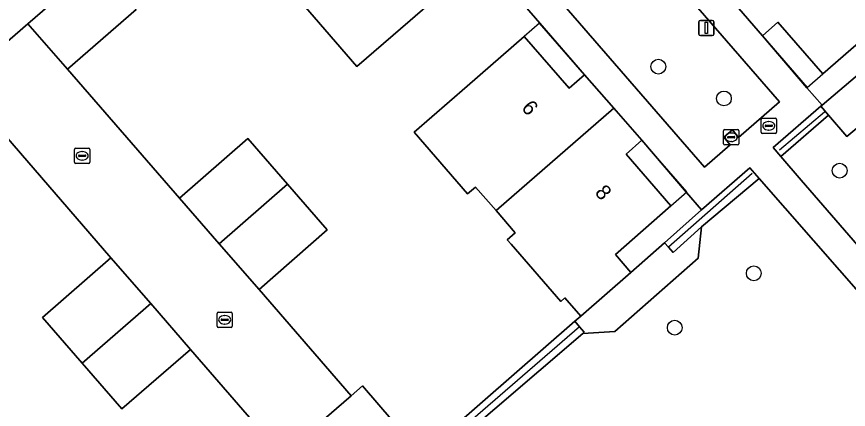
# Model space of a CAD drawing. Extents: x 155887 to 156869, y 383880 to 384678.
# Drawn here: x 156264.8 to 156319.8, y 384143.8 to 384169.7 of the extents above; entities that cross this region are included whole.
import ezdxf

# ---------------------------------------------------------------- set-up
doc = ezdxf.new("R2010")
doc.units = 0
for name, color, linetype in [('IMGEO_Boom', 7, 'Continuous'), ('IMGEO_Erf', 7, 'Continuous'), ('IMGEO_Groenvoorziening', 7, 'Continuous'), ('IMGEO_Haag', 7, 'Continuous'), ('IMGEO_Hek', 7, 'Continuous'), ('IMGEO_Kolk', 7, 'Continuous'), ('IMGEO_Lichtmast', 7, 'Continuous'), ('IMGEO_Muur', 7, 'Continuous'), ('IMGEO_Pand', 7, 'Continuous'), ('IMGEO_Pand_nummerreeks', 7, 'Continuous'), ('IMGEO_Pand_overbouw', 7, 'Continuous'), ('IMGEO_Rijbaan_lokaal_open', 7, 'Continuous'), ('IMGEO_Rioolput', 7, 'Continuous'), ('IMGEO_Voetpad_open', 7, 'Continuous')]:
    doc.layers.add(name, color=color, linetype=linetype)

msp = doc.modelspace()

# ---------------------------------------------------------------- linework, layer by layer
at = {"layer": 'IMGEO_Boom'}
for centre in [(156307.204, 384166.41), (156311.534, 384164.305), (156319.18, 384159.542), (156313.509, 384152.764), (156308.286, 384149.17)]:
    msp.add_circle(centre, 0.489, dxfattribs=at)
at = {"layer": 'IMGEO_Erf'}
for points in [[(156272.699, 384170.173), (156268.167, 384166.244), (156275.571, 384157.728), (156280.083, 384161.659), (156282.706, 384158.644), (156285.329, 384155.629), (156280.817, 384151.698), (156286.907, 384144.672), (156287.661, 384145.321), (156291.575, 384140.774), (156301.694, 384149.592), (156302.076, 384149.925), (156301.027, 384151.133), (156300.762, 384150.903), (156297.484, 384154.679), (156297.223, 384154.979), (156297.751, 384155.438), (156296.476, 384156.906), (156295.13, 384158.457), (156294.6, 384157.998), (156291.061, 384162.075), (156294.563, 384165.114), (156298.339, 384168.391), (156301.299, 384164.987), (156302.329, 384165.87), (156299.381, 384169.286), (156295.607, 384173.637)], [(156294.57, 384172.729), (156290.794, 384169.452), (156287.291, 384166.412), (156283.753, 384170.491)], [(156282.354, 384140.754), (156276.285, 384147.739), (156271.757, 384143.804), (156269.133, 384146.823), (156266.509, 384149.842), (156271.037, 384153.777), (156263.638, 384162.291), (156259.11, 384158.356), (156256.486, 384161.375), (156252.385, 384157.809), (156258.292, 384150.921), (156255.441, 384148.461), (156256.712, 384146.997), (156257.239, 384147.455), (156260.775, 384143.382)]]:
    msp.add_lwpolyline(points, dxfattribs=at)
for points in [[(156322.828, 384167.93), (156321.762, 384169.136), (156318.075, 384165.924), (156315.105, 384169.339), (156314.077, 384168.44), (156317.022, 384165.014), (156318.03, 384163.868)], [(156307.616, 384154.784), (156310.059, 384156.957), (156309.059, 384158.106), (156306.104, 384161.542), (156305.071, 384160.638), (156308.036, 384157.218), (156304.376, 384153.993), (156305.393, 384152.806)]]:
    msp.add_lwpolyline(points, close=True, dxfattribs=at)
at = {"layer": 'IMGEO_Groenvoorziening'}
for points in [[(156362.607, 384186.101), (156369.178, 384192.157), (156361.631, 384200.724), (156331.521, 384174.522), (156327.46, 384171.061), (156327.723, 384168.516), (156319.647, 384161.786), (156318.439, 384163.205), (156315.287, 384160.478), (156316.645, 384158.911), (156327.376, 384146.523), (156331.408, 384150.854), (156337.184, 384157.409), (156341.904, 384162.995), (156347.557, 384170.029)], [(156326.352, 384144.787), (156313.86, 384159.026), (156310.054, 384155.821), (156309.837, 384153.771), (156304.318, 384148.926), (156302.21, 384148.793), (156267.335, 384118.935), (156279.529, 384104.91), (156282.76, 384101.221), (156290.137, 384107.648), (156289.798, 384108.054), (156287.894, 384110.269), (156286.194, 384108.79), (156285.365, 384108.034), (156279.45, 384114.852), (156280.248, 384115.585), (156278.601, 384117.467), (156279.154, 384117.948), (156278.902, 384119.947)]]:
    msp.add_lwpolyline(points, dxfattribs=at)
for points in [[(156287.356, 384186.161), (156310.249, 384159.772), (156311.942, 384161.251), (156311.536, 384161.759), (156312.094, 384162.234), (156312.502, 384161.727), (156315.209, 384164.076), (156292.328, 384190.424)], [(156327.723, 384168.516), (156327.46, 384171.061), (156326.986, 384171.536), (156326.143, 384170.799), (156322.828, 384167.93), (156318.03, 384163.868), (156317.945, 384163.794), (156318.439, 384163.205), (156319.647, 384161.786)], [(156318.439, 384163.205), (156317.945, 384163.794), (156314.783, 384161.06), (156315.287, 384160.478)], [(156310.054, 384155.821), (156313.86, 384159.026), (156313.246, 384159.725), (156310.059, 384156.957), (156307.616, 384154.784), (156307.88, 384154.479), (156308.175, 384154.138)], [(156302.21, 384148.793), (156304.318, 384148.926), (156309.837, 384153.771), (156310.054, 384155.821), (156308.175, 384154.138), (156307.88, 384154.479), (156307.616, 384154.784), (156305.393, 384152.806), (156302.076, 384149.925), (156301.694, 384149.592), (156302.003, 384149.234), (156302.31, 384148.879)], [(156285.523, 384135.566), (156275.017, 384126.47), (156271.681, 384123.545), (156266.876, 384119.462), (156267.335, 384118.935), (156302.21, 384148.793), (156302.31, 384148.879), (156302.003, 384149.234), (156301.694, 384149.592), (156291.575, 384140.774), (156288.549, 384138.17)]]:
    msp.add_lwpolyline(points, close=True, dxfattribs=at)
msp.add_arc((156116.927, 384354.536), 296.401, 311.62938, 314.9557, dxfattribs=at)
at = {"layer": 'IMGEO_Haag'}
for points in [[(156317.945, 384163.794), (156314.783, 384161.06), (156315.287, 384160.478), (156318.439, 384163.205)], [(156310.054, 384155.821), (156313.86, 384159.026), (156313.246, 384159.725), (156310.059, 384156.957), (156307.616, 384154.784), (156307.88, 384154.479), (156308.175, 384154.138)], [(156285.523, 384135.566), (156275.017, 384126.47), (156271.681, 384123.545), (156266.876, 384119.462), (156267.335, 384118.935), (156302.21, 384148.793), (156302.31, 384148.879), (156302.003, 384149.234), (156301.694, 384149.592), (156291.575, 384140.774), (156288.549, 384138.17)]]:
    msp.add_lwpolyline(points, close=True, dxfattribs=at)
at = {"layer": 'IMGEO_Hek'}
for points in [[(156315.215, 384160.911), (156318.185, 384163.426)], [(156313.404, 384159.342), (156307.88, 384154.479)], [(156302.003, 384149.234), (156272.024, 384123.309)]]:
    msp.add_lwpolyline(points, dxfattribs=at)
at = {"layer": 'IMGEO_Kolk'}
for p, q in [((156311.515, 384161.32), (156311.515, 384162.172)), ((156311.59, 384162.246), (156312.442, 384162.246)), ((156312.003, 384162.026), (156312.028, 384162.026)), ((156312.516, 384162.172), (156312.516, 384161.32)), ((156311.774, 384161.74), (156311.774, 384161.752)), ((156312.212, 384161.703), (156311.814, 384161.703)), ((156311.817, 384161.789), (156312.215, 384161.789)), ((156312.026, 384161.466), (156312.001, 384161.466)), ((156312.258, 384161.752), (156312.258, 384161.74)), ((156268.632, 384160.095), (156268.632, 384160.947)), ((156268.707, 384161.021), (156269.559, 384161.021)), ((156269.12, 384160.801), (156269.145, 384160.801)), ((156269.633, 384160.947), (156269.633, 384160.095)), ((156312.442, 384161.246), (156311.59, 384161.246)), ((156268.891, 384160.515), (156268.891, 384160.527)), ((156269.329, 384160.478), (156268.931, 384160.478)), ((156268.934, 384160.564), (156269.332, 384160.564)), ((156269.375, 384160.527), (156269.375, 384160.515)), ((156269.559, 384160.021), (156268.707, 384160.021)), ((156269.143, 384160.241), (156269.118, 384160.241)), ((156278.05, 384149.265), (156278.05, 384150.117)), ((156278.125, 384150.191), (156278.977, 384150.191)), ((156278.538, 384149.971), (156278.563, 384149.971)), ((156279.051, 384150.117), (156279.051, 384149.265)), ((156278.309, 384149.685), (156278.309, 384149.697)), ((156278.747, 384149.648), (156278.349, 384149.648)), ((156278.352, 384149.734), (156278.75, 384149.734)), ((156278.561, 384149.411), (156278.536, 384149.411)), ((156278.793, 384149.697), (156278.793, 384149.685)), ((156278.977, 384149.191), (156278.125, 384149.191))]:
    msp.add_line(p, q, dxfattribs=at)
for points in [[(156311.515, 384161.32), (156311.515, 384162.172)], [(156311.59, 384162.246), (156312.442, 384162.246)], [(156312.516, 384162.172), (156312.516, 384161.32)], [(156268.632, 384160.095), (156268.632, 384160.947)], [(156268.707, 384161.021), (156269.559, 384161.021)], [(156269.633, 384160.947), (156269.633, 384160.095)], [(156312.442, 384161.246), (156311.59, 384161.246)], [(156269.559, 384160.021), (156268.707, 384160.021)], [(156278.05, 384149.265), (156278.05, 384150.117)], [(156278.125, 384150.191), (156278.977, 384150.191)], [(156279.051, 384150.117), (156279.051, 384149.265)], [(156278.977, 384149.191), (156278.125, 384149.191)]]:
    msp.add_lwpolyline(points, dxfattribs=at)
for centre, radius, start, end in [((156311.592, 384162.17), 0.0765, 91.552, 178.448), ((156311.592, 384162.17), 0.0765, 91.552, 178.448), ((156312.44, 384162.17), 0.0765, 1.552, 88.448), ((156312.44, 384162.17), 0.0765, 1.552, 88.448), ((156311.814, 384161.749), 0.0403, 85.8775, 175.7526), ((156311.811, 384161.739), 0.0366, 178.938, 274.7102), ((156312.215, 384161.746), 0.043, 264.8664, 352.4533), ((156312.219, 384161.751), 0.0386, 1.7309, 96.639), ((156268.709, 384160.945), 0.0765, 91.552, 178.448), ((156268.709, 384160.945), 0.0765, 91.552, 178.448), ((156269.557, 384160.945), 0.0765, 1.552, 88.448), ((156269.557, 384160.945), 0.0765, 1.552, 88.448), ((156311.592, 384161.322), 0.0765, 181.552, 268.448), ((156311.592, 384161.322), 0.0765, 181.552, 268.448), ((156312.44, 384161.322), 0.0765, 271.552, 358.448), ((156312.44, 384161.322), 0.0765, 271.552, 358.448), ((156268.931, 384160.524), 0.0403, 85.8775, 175.7526), ((156268.928, 384160.514), 0.0366, 178.938, 274.7102), ((156269.332, 384160.521), 0.043, 264.8664, 352.4533), ((156269.336, 384160.526), 0.0386, 1.7309, 96.639), ((156268.709, 384160.097), 0.0765, 181.552, 268.448), ((156268.709, 384160.097), 0.0765, 181.552, 268.448), ((156269.557, 384160.097), 0.0765, 271.552, 358.448), ((156269.557, 384160.097), 0.0765, 271.552, 358.448), ((156278.127, 384150.115), 0.0765, 91.552, 178.448), ((156278.127, 384150.115), 0.0765, 91.552, 178.448), ((156278.975, 384150.115), 0.0765, 1.552, 88.448), ((156278.975, 384150.115), 0.0765, 1.552, 88.448), ((156278.127, 384149.267), 0.0765, 181.552, 268.448), ((156278.127, 384149.267), 0.0765, 181.552, 268.448), ((156278.349, 384149.694), 0.0403, 85.8775, 175.7526), ((156278.346, 384149.684), 0.0366, 178.938, 274.7102), ((156278.75, 384149.691), 0.043, 264.8664, 352.4533), ((156278.754, 384149.696), 0.0386, 1.7309, 96.639), ((156278.975, 384149.267), 0.0765, 271.552, 358.448), ((156278.975, 384149.267), 0.0765, 271.552, 358.448)]:
    msp.add_arc(centre, radius, start, end, dxfattribs=at)
for centre, major_axis, ratio, start_param, end_param in [((156312.002, 384161.746), (-0.387, 0.002), 0.722429, 4.712389, 7.853982), ((156312.027, 384161.746), (-0.39, 0.002), 0.717154, 1.570796, 4.712389), ((156269.119, 384160.521), (-0.387, 0.002), 0.722429, 4.712389, 7.853982), ((156269.144, 384160.521), (-0.39, 0.002), 0.717154, 1.570796, 4.712389), ((156278.537, 384149.691), (-0.387, 0.002), 0.722429, 4.712389, 7.853982), ((156278.562, 384149.691), (-0.39, 0.002), 0.717154, 1.570796, 4.712389)]:
    msp.add_ellipse(centre, major_axis=major_axis, ratio=ratio, start_param=start_param, end_param=end_param, dxfattribs=at)
at = {"layer": 'IMGEO_Lichtmast'}
for p, q in [((156309.877, 384168.562), (156309.877, 384169.362)), ((156309.877, 384169.362), (156309.877, 384168.562)), ((156309.977, 384169.462), (156310.767, 384169.462)), ((156310.767, 384169.462), (156309.977, 384169.462)), ((156310.867, 384169.362), (156310.867, 384168.562)), ((156310.867, 384168.562), (156310.867, 384169.362)), ((156310.767, 384168.462), (156309.977, 384168.462)), ((156309.977, 384168.462), (156310.767, 384168.462))]:
    msp.add_line(p, q, dxfattribs=at)
msp.add_lwpolyline([(156310.297, 384169.337), (156310.447, 384169.337), (156310.447, 384168.587), (156310.297, 384168.587), (156310.297, 384169.337)], dxfattribs=at)
for centre, start, end in [((156309.977, 384169.362), 90, 180), ((156309.977, 384169.362), 90, 180), ((156310.767, 384169.362), 0, 90), ((156310.767, 384169.362), 360, 90), ((156309.977, 384168.562), 180, 270), ((156309.977, 384168.562), 180, 270), ((156310.767, 384168.562), 270, 0), ((156310.767, 384168.562), 270, 0)]:
    msp.add_arc(centre, 0.1, start, end, dxfattribs=at)
at = {"layer": 'IMGEO_Muur'}
for points in [[(156268.167, 384166.244), (156275.571, 384157.728)], [(156271.037, 384153.777), (156263.638, 384162.291)], [(156282.354, 384140.754), (156276.285, 384147.739)]]:
    msp.add_lwpolyline(points, dxfattribs=at)
at = {"layer": 'IMGEO_Pand'}
for points in [[(156283.008, 384172.418), (156284.282, 384170.949), (156283.753, 384170.491), (156287.291, 384166.412), (156290.794, 384169.452), (156294.57, 384172.729), (156291.609, 384176.139), (156292.635, 384177.052), (156290.795, 384179.168)], [(156312.232, 384170.566), (156314.077, 384168.44), (156315.105, 384169.339), (156318.075, 384165.924), (156321.762, 384169.136), (156322.828, 384167.93), (156326.143, 384170.799), (156325.094, 384172.007), (156325.351, 384172.23), (156322.075, 384176.007), (156321.812, 384176.311), (156321.283, 384175.852), (156320.008, 384177.321)], [(156270.074, 384173.173), (156265.542, 384169.244), (156268.167, 384166.244), (156272.699, 384170.173)], [(156296.476, 384156.906), (156304.261, 384163.655), (156302.329, 384165.87), (156301.299, 384164.987), (156298.339, 384168.391), (156294.563, 384165.114), (156291.061, 384162.075), (156294.6, 384157.998), (156295.13, 384158.457)], [(156296.476, 384156.906), (156297.751, 384155.438), (156297.223, 384154.979), (156297.484, 384154.679), (156300.762, 384150.903), (156301.027, 384151.133), (156302.076, 384149.925), (156305.393, 384152.806), (156304.376, 384153.993), (156308.036, 384157.218), (156305.071, 384160.638), (156306.104, 384161.542), (156304.261, 384163.655)], [(156282.706, 384158.644), (156280.083, 384161.659), (156275.571, 384157.728), (156278.194, 384154.713)], [(156282.706, 384158.644), (156278.194, 384154.713), (156280.817, 384151.698), (156285.329, 384155.629)], [(156273.661, 384150.758), (156271.037, 384153.777), (156266.509, 384149.842), (156269.133, 384146.823)], [(156273.661, 384150.758), (156269.133, 384146.823), (156271.757, 384143.804), (156276.285, 384147.739)], [(156284.63, 384142.713), (156288.549, 384138.17), (156291.575, 384140.774), (156287.661, 384145.321), (156286.907, 384144.672)]]:
    msp.add_lwpolyline(points, close=True, dxfattribs=at)
at = {"layer": 'IMGEO_Pand_overbouw'}
for points in [[(156299.358, 384169.276), (156298.339, 384168.391), (156301.299, 384164.987), (156302.329, 384165.87)], [(156317.042, 384165.024), (156318.075, 384165.924), (156315.105, 384169.339), (156314.077, 384168.44)], [(156309.076, 384158.135), (156306.104, 384161.542), (156305.071, 384160.638), (156308.036, 384157.218)]]:
    msp.add_lwpolyline(points, close=True, dxfattribs=at)
at = {"layer": 'IMGEO_Rijbaan_lokaal_open'}
msp.add_lwpolyline([(156278.194, 384154.713), (156275.571, 384157.728), (156268.167, 384166.244), (156265.542, 384169.244), (156261.014, 384165.31), (156263.638, 384162.291), (156271.037, 384153.777), (156273.661, 384150.758), (156276.285, 384147.739), (156282.354, 384140.754), (156284.63, 384142.713), (156286.907, 384144.672), (156280.817, 384151.698)], close=True, dxfattribs=at)
at = {"layer": 'IMGEO_Rioolput'}
for p, q in [((156314.074, 384163.002), (156314.926, 384163.002)), ((156313.999, 384162.076), (156313.999, 384162.928)), ((156314.258, 384162.496), (156314.258, 384162.508)), ((156314.696, 384162.459), (156314.298, 384162.459)), ((156314.301, 384162.545), (156314.699, 384162.545)), ((156314.487, 384162.782), (156314.512, 384162.782)), ((156314.742, 384162.508), (156314.742, 384162.496)), ((156315, 384162.928), (156315, 384162.076)), ((156314.926, 384162.002), (156314.074, 384162.002)), ((156314.51, 384162.222), (156314.485, 384162.222))]:
    msp.add_line(p, q, dxfattribs=at)
for points in [[(156314.074, 384163.002), (156314.926, 384163.002)], [(156313.999, 384162.076), (156313.999, 384162.928)], [(156315, 384162.928), (156315, 384162.076)], [(156314.926, 384162.002), (156314.074, 384162.002)]]:
    msp.add_lwpolyline(points, dxfattribs=at)
for centre, radius, start, end in [((156314.076, 384162.926), 0.0765, 91.552, 178.448), ((156314.076, 384162.926), 0.0765, 91.552, 178.448), ((156314.924, 384162.926), 0.0765, 1.552, 88.448), ((156314.924, 384162.926), 0.0765, 1.552, 88.448), ((156314.298, 384162.505), 0.0403, 85.8775, 175.7526), ((156314.295, 384162.495), 0.0366, 178.938, 274.7102), ((156314.699, 384162.502), 0.043, 264.8664, 352.4533), ((156314.703, 384162.507), 0.0386, 1.7309, 96.639), ((156314.076, 384162.078), 0.0765, 181.552, 268.448), ((156314.076, 384162.078), 0.0765, 181.552, 268.448), ((156314.924, 384162.078), 0.0765, 271.552, 358.448), ((156314.924, 384162.078), 0.0765, 271.552, 358.448)]:
    msp.add_arc(centre, radius, start, end, dxfattribs=at)
for centre, major_axis, ratio, start_param, end_param in [((156314.486, 384162.502), (-0.387, 0.002), 0.722429, 4.712389, 7.853982), ((156314.511, 384162.502), (-0.39, 0.002), 0.717154, 1.570796, 4.712389)]:
    msp.add_ellipse(centre, major_axis=major_axis, ratio=ratio, start_param=start_param, end_param=end_param, dxfattribs=at)
at = {"layer": 'IMGEO_Voetpad_open'}
for points in [[(156261.014, 384165.31), (156265.542, 384169.244), (156270.074, 384173.173), (156276.813, 384179.031), (156280.136, 384181.914), (156284.855, 384185.998), (156292.801, 384192.905), (156297.529, 384197.043), (156300.85, 384199.926), (156307.581, 384205.768), (156312.097, 384209.704), (156316.618, 384213.633), (156321.145, 384217.557)], [(156295.607, 384173.637), (156299.381, 384169.286), (156302.329, 384165.87), (156304.261, 384163.655), (156306.104, 384161.542), (156309.059, 384158.106), (156310.059, 384156.957), (156313.246, 384159.725), (156313.86, 384159.026), (156326.352, 384144.787)], [(156327.376, 384146.523), (156316.645, 384158.911), (156315.287, 384160.478), (156314.783, 384161.06), (156317.945, 384163.794), (156318.03, 384163.868), (156317.022, 384165.014), (156314.077, 384168.44), (156312.232, 384170.566)]]:
    msp.add_lwpolyline(points, dxfattribs=at)
msp.add_lwpolyline([(156311.536, 384161.759), (156311.942, 384161.251), (156310.249, 384159.772), (156287.356, 384186.161), (156292.328, 384190.424), (156315.209, 384164.076), (156312.502, 384161.727), (156312.094, 384162.234)], close=True, dxfattribs=at)
msp.add_arc((156116.927, 384354.536), 296.401, 311.62938, 314.9557, dxfattribs=at)

# ---------------------------------------------------------------- texts
at = {"layer": 'IMGEO_Pand_nummerreeks'}
for s, p in [('6', (156298.106, 384163.655)), ('8', (156302.957, 384158.065))]:
    msp.add_text(s, height=1, rotation=310.9546, dxfattribs=at).set_placement(p)

doc.saveas('drawing.dxf')
